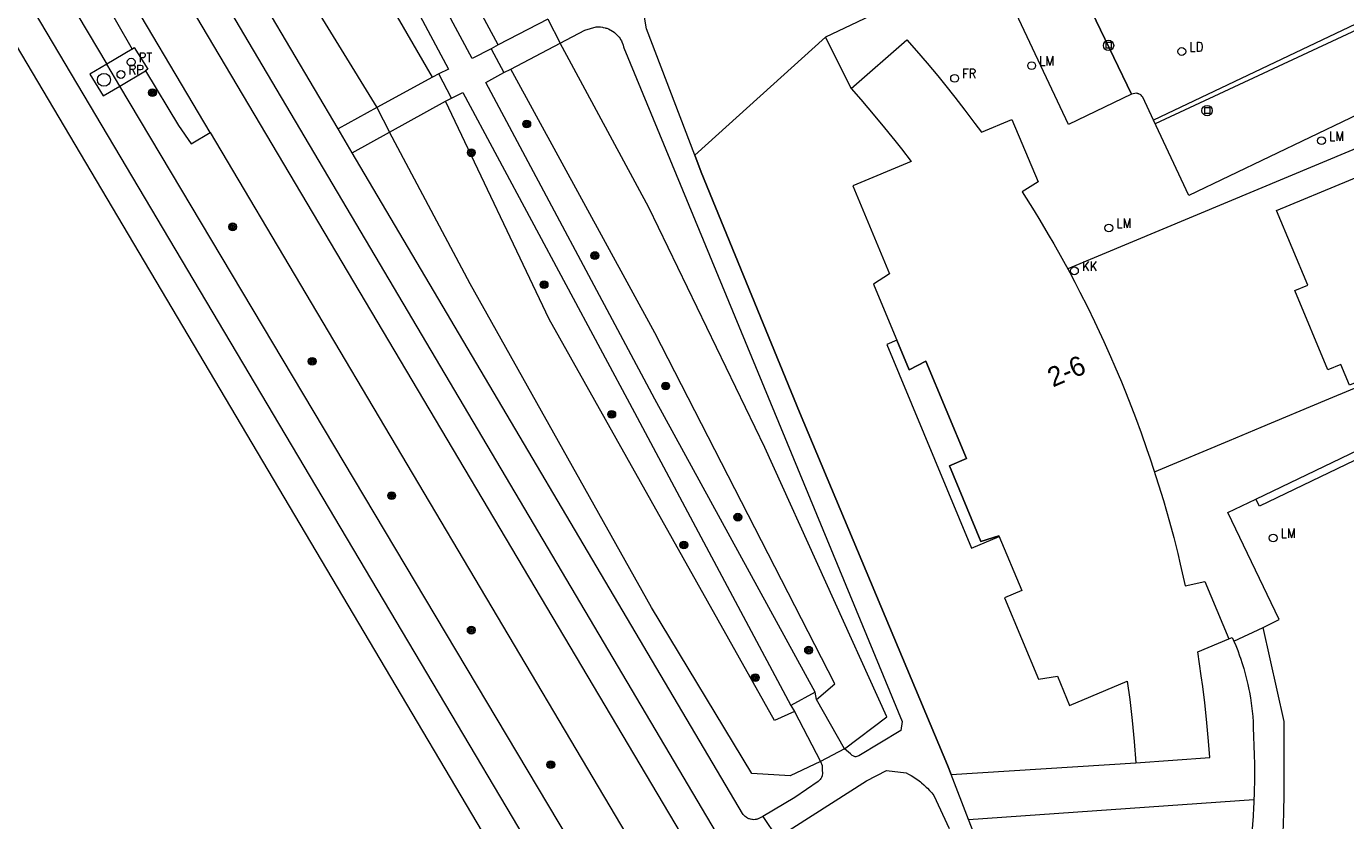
# Model space of a CAD drawing. Header units: metres. Extents: x 138165 to 154469, y 480134 to 494189.
# Tile 735 of 1056: x 145574 to 145659, y 488076 to 488127. Entities that reach past the tile are written whole.
import ezdxf

# ---------------------------------------------------------------- set-up
doc = ezdxf.new("R2010")
doc.units = ezdxf.units.M
doc.header["$LTSCALE"] = 0.001
doc.header["$MEASUREMENT"] = 0
for name, color, linetype, lineweight in [('Level 5', 7, 'Continuous', 0), ('TOP-L-terrein schutting raster hek leuning', 7, 'Continuous', 0), ('TOP-L-topo objecten punt', 7, 'Continuous', 0), ('TOP-L-topo objecten vlak', 7, 'Continuous', 0), ('TOP-L-verharding invalidenparkeerplaats', 7, 'Continuous', 0), ('TOP-T-topo huisnummering naamgeving', 7, 'Continuous', 0)]:
    doc.layers.add(name, color=color, linetype=linetype, lineweight=lineweight)
doc.styles.add('Style-INTL_ISO', font='INTL_ISO.shx')
doc.styles.add('Style-STANDARD', font='STANDARD.shx')

# ---------------------------------------------------------------- blocks, each defined once
blk = doc.blocks.new('24')
at = {"layer": 'TOP-L-topo objecten punt', "color": 7, "linetype": 'Continuous', "lineweight": 0}
for radius in [0.025, 0.0182, 0.0115, 0.005]:
    blk.add_circle((0, 0), radius, dxfattribs=at)
blk = doc.blocks.new('306')
at = {"layer": 'TOP-L-topo objecten punt', "color": 7, "linetype": 'Continuous', "lineweight": 0}
blk.add_circle((0, 0), 0.025, dxfattribs=at)
at = {"layer": 'TOP-L-topo objecten punt', "color": 7, "linetype": 'Continuous', "lineweight": 0, "style": 'Style-STANDARD'}
blk.add_text('FR', height=0.06, dxfattribs=at).set_placement((0.0483, 0))
blk = doc.blocks.new('*U13')
at = {"layer": 'Level 5', "color": 7, "linetype": 'Continuous', "lineweight": 0}
blk.add_circle((0, 0), 0.0415, dxfattribs=at)
blk = doc.blocks.new('150')
at = {"layer": 'Level 5', "color": 7, "linetype": 'Continuous', "lineweight": 0}
blk.add_blockref('*U13', (0, 0), dxfattribs=at)
blk = doc.blocks.new('39')
at = {"layer": 'TOP-L-topo objecten punt', "color": 7, "linetype": 'Continuous', "lineweight": 0}
for p, q in [((0.0175, 0.0175), (-0.0175, 0.0175)), ((-0.0175, 0.0175), (-0.0175, -0.0175)), ((0.0175, 0.0175), (0.0175, -0.0175)), ((0.0175, -0.0175), (-0.0175, -0.0175))]:
    blk.add_line(p, q, dxfattribs=at)
blk.add_circle((0, 0), 0.0332, dxfattribs=at)
blk = doc.blocks.new('121')
at = {"layer": 'TOP-L-topo objecten punt', "color": 7, "linetype": 'Continuous', "lineweight": 0}
blk.add_circle((0, 0), 0.025, dxfattribs=at)
at = {"layer": 'TOP-L-topo objecten punt', "color": 7, "linetype": 'Continuous', "lineweight": 0, "style": 'Style-STANDARD'}
blk.add_text('LD', height=0.06, dxfattribs=at).set_placement((0.0483, 0))
blk = doc.blocks.new('16')
at = {"layer": 'TOP-L-topo objecten punt', "color": 7, "linetype": 'Continuous', "lineweight": 0}
blk.add_circle((0, 0), 0.025, dxfattribs=at)
at = {"layer": 'TOP-L-topo objecten punt', "color": 7, "linetype": 'Continuous', "lineweight": 0, "style": 'Style-STANDARD'}
blk.add_text('LM', height=0.06, dxfattribs=at).set_placement((0.0483, 0))
blk = doc.blocks.new('153')
at = {"layer": 'TOP-L-topo objecten punt', "color": 7, "linetype": 'Continuous', "lineweight": 0}
blk.add_circle((0, 0), 0.025, dxfattribs=at)
at = {"layer": 'TOP-L-topo objecten punt', "color": 7, "linetype": 'Continuous', "lineweight": 0, "style": 'Style-STANDARD'}
blk.add_text('RP', height=0.06, dxfattribs=at).set_placement((0.0483, 0))
blk = doc.blocks.new('119')
at = {"layer": 'TOP-L-topo objecten punt', "color": 7, "linetype": 'Continuous', "lineweight": 0}
blk.add_circle((0, 0), 0.025, dxfattribs=at)
at = {"layer": 'TOP-L-topo objecten punt', "color": 7, "linetype": 'Continuous', "lineweight": 0, "style": 'Style-STANDARD'}
blk.add_text('KK', height=0.06, dxfattribs=at).set_placement((0.0483, 0))
blk = doc.blocks.new('123')
at = {"layer": 'TOP-L-topo objecten punt', "color": 7, "linetype": 'Continuous', "lineweight": 0}
blk.add_circle((0, 0), 0.025, dxfattribs=at)
at = {"layer": 'TOP-L-topo objecten punt', "color": 7, "linetype": 'Continuous', "lineweight": 0, "style": 'Style-STANDARD'}
blk.add_text('PT', height=0.06, dxfattribs=at).set_placement((0.0483, 0))

msp = doc.modelspace()

# ---------------------------------------------------------------- linework, layer by layer
at = {"layer": 'TOP-L-terrein schutting raster hek leuning', "flags": 128}
for points in [[(145627.041, 488123.067), (145625.402, 488126.357), (145617.043, 488118.8)], [(145617.043, 488118.8), (145617.455, 488117.721), (145618.371, 488115.489), (145623.753, 488102.371), (145633.205, 488079.801), (145633.438, 488079.204)], [(145633.438, 488079.204), (145645.273, 488079.962)]]:
    msp.add_lwpolyline(points, dxfattribs=at)
at = {"layer": 'TOP-L-topo objecten vlak', "flags": 128}
for points in [[(145522.478, 488219.652), (145540.085, 488190.494), (145545.13, 488182.14), (145579.422, 488124.631)], [(145611.268, 488066.563), (145536.74, 488192.03), (145520.852, 488218.688)], [(145519.135, 488217.669), (145609.235, 488065.766)], [(145565.753, 488190.231), (145562.415, 488188.135), (145560.852, 488186.063), (145561.252, 488183.897), (145573.032, 488162.167), (145587.053, 488137.533), (145596.703, 488121.852)], [(145604.464, 488125.857), (145599.555, 488134.962), (145591.281, 488149.69), (145570.442, 488188.769), (145569.14, 488187.886)], [(145594.23, 488120.501), (145589.691, 488128.158), (145588.124, 488130.801), (145569.575, 488162.089), (145554.799, 488186.829)], [(145600.262, 488123.796), (145594.927, 488133.001), (145585.017, 488150.836), (145566.289, 488186.09), (145567.613, 488187.025)], [(145604.014, 488125.616), (145602.794, 488124.99), (145575.528, 488175.732), (145569.345, 488187.495)], [(145567.834, 488186.617), (145587.364, 488150.371), (145601.286, 488124.302), (145600.662, 488124.009)], [(145552.872, 488185.497), (145553.092, 488185.484), (145554.998, 488182.489), (145575.564, 488147.877), (145586.287, 488129.759), (145587.894, 488127.044), (145622.276, 488068.951)], [(145619.519, 488069.794), (145552.253, 488183.097)], [(145672.82, 488156.299), (145681.584, 488137.781), (145677.858, 488136.01), (145677.829, 488135.995), (145677.801, 488135.978), (145677.748, 488135.939), (145677.701, 488135.894), (145677.679, 488135.869), (145677.659, 488135.843), (145677.624, 488135.788), (145677.609, 488135.759), (145677.584, 488135.698), (145677.575, 488135.667), (145677.565, 488135.622), (145677.626, 488135.332), (145679.636, 488131.09), (145648.647, 488116.229), (145646.402, 488121.039)], [(145668.652, 488154.241), (145677.446, 488135.809), (145646.402, 488121.039)], [(145644.99, 488122.717), (145640.963, 488120.774), (145633.18, 488137.28), (145637.065, 488139.144)], [(145644.99, 488122.717), (145637.065, 488139.144)], [(145617.043, 488118.8), (145613.955, 488126.884), (145613.773, 488127.898), (145613.786, 488127.938), (145613.809, 488127.998), (145613.858, 488128.116), (145613.915, 488128.23), (145613.947, 488128.286), (145614.014, 488128.395), (145614.088, 488128.499), (145614.169, 488128.598), (145614.212, 488128.646), (145614.301, 488128.737), (145614.348, 488128.781), (145614.396, 488128.823), (145614.496, 488128.903), (145614.548, 488128.94), (145614.656, 488129.01), (145614.767, 488129.073), (145614.824, 488129.102), (145614.882, 488129.129), (145614.941, 488129.154), (145630.135, 488136.545)], [(145630.135, 488136.545), (145633.194, 488130.051), (145625.402, 488126.357)], [(145690.983, 488132.441), (145640.907, 488111.53)], [(145579.775, 488130.798), (145579.41, 488130.478), (145579.034, 488129.094), (145581.047, 488125.589)], [(145586.029, 488120.261), (145579.775, 488130.798)], [(145607.638, 488127.507), (145604.464, 488125.857)], [(145607.638, 488127.507), (145608.439, 488125.959)], [(145608.439, 488125.959), (145610.003, 488126.79), (145610.728, 488127.003), (145610.846, 488127.009), (145610.904, 488127.009), (145611.019, 488127.003), (145611.133, 488126.989), (145611.19, 488126.979), (145611.302, 488126.953), (145611.358, 488126.937), (145611.412, 488126.919), (145611.52, 488126.878), (145611.624, 488126.829), (145611.675, 488126.802), (145611.774, 488126.743), (145611.822, 488126.711), (145611.914, 488126.642), (145611.958, 488126.605), (145612.001, 488126.566), (145612.083, 488126.485), (145612.158, 488126.398), (145612.194, 488126.353), (145612.26, 488126.259), (145612.291, 488126.21), (145612.347, 488126.11), (145612.373, 488126.058), (145612.418, 488125.952), (145612.438, 488125.898), (145612.456, 488125.843), (145612.487, 488125.732), (145612.499, 488125.676), (145630.315, 488082.605), (145630.228, 488082.016), (145627.533, 488080.397), (145627.341, 488080.342), (145627.311, 488080.346), (145627.252, 488080.359), (145627.195, 488080.38), (145627.168, 488080.394), (145627.117, 488080.425), (145627.07, 488080.464), (145627.048, 488080.485), (145627.028, 488080.508), (145627.01, 488080.532), (145626.613, 488080.851)], [(145605.264, 488124.309), (145608.439, 488125.959)], [(145626.613, 488080.851), (145629.33, 488082.892), (145621.52, 488100.114), (145614.103, 488115.47), (145608.439, 488125.959)], [(145625.402, 488126.357), (145617.043, 488118.8)], [(145625.402, 488126.357), (145627.041, 488123.067)], [(145627.041, 488123.067), (145630.601, 488126.19), (145631.223, 488125.486), (145631.909, 488124.688), (145632.585, 488123.881), (145633.029, 488123.337), (145633.686, 488122.515), (145634.331, 488121.683), (145634.966, 488120.843), (145635.382, 488120.278), (145637.336, 488121.094), (145639.005, 488117.098), (145638.001, 488116.455), (145638.759, 488115.25), (145639.124, 488114.65), (145639.662, 488113.745), (145640.013, 488113.138), (145640.53, 488112.221), (145641.034, 488111.297), (145641.363, 488110.677), (145641.687, 488110.054), (145642.161, 488109.114), (145642.623, 488108.168), (145642.923, 488107.534), (145643.218, 488106.897), (145643.649, 488105.936), (145643.929, 488105.293), (145644.338, 488104.323), (145644.604, 488103.673), (145644.991, 488102.694), (145645.241, 488102.039), (145645.606, 488101.051), (145645.957, 488100.059), (145646.183, 488099.394), (145646.403, 488098.728), (145646.723, 488097.725), (145647.028, 488096.717), (145647.224, 488096.043), (145647.414, 488095.368), (145647.687, 488094.351), (145647.946, 488093.331), (145648.111, 488092.649), (145648.422, 488091.28), (145649.67, 488091.555), (145651.207, 488087.873)], [(145656.265, 488110.5), (145654.269, 488115.28), (145672.784, 488122.947), (145672.225, 488124.287), (145672.673, 488124.474), (145673.235, 488123.129), (145680.298, 488126.078), (145682.46, 488120.901), (145681.579, 488120.533), (145683.534, 488115.85), (145665.157, 488108.177), (145665.681, 488106.921), (145658.935, 488104.104), (145658.384, 488105.424), (145657.548, 488105.075), (145655.429, 488110.151), (145656.265, 488110.5)], [(145657.548, 488105.075), (145655.429, 488110.151), (145656.265, 488110.5), (145654.269, 488115.28), (145672.784, 488122.947), (145672.225, 488124.287), (145672.673, 488124.474), (145673.235, 488123.129), (145680.298, 488126.078), (145682.46, 488120.901), (145681.579, 488120.533), (145683.534, 488115.85), (145665.157, 488108.177), (145665.681, 488106.921), (145658.935, 488104.104), (145658.384, 488105.424), (145657.548, 488105.075)], [(145581.047, 488125.589), (145579.422, 488124.631)], [(145581.047, 488125.589), (145581.171, 488125.689), (145582.038, 488124.309), (145581.894, 488124.196)], [(145604.464, 488125.857), (145604.014, 488125.616)], [(145604.014, 488125.616), (145604.823, 488124.088)], [(145579.422, 488124.631), (145578.326, 488123.985), (145579.188, 488122.6), (145580.257, 488123.23)], [(145580.257, 488123.23), (145579.422, 488124.631)], [(145604.823, 488124.088), (145605.264, 488124.309)], [(145624.84, 488084.009), (145626.008, 488084.999), (145614.486, 488107.439), (145605.264, 488124.309)], [(145580.257, 488123.23), (145581.894, 488124.196)], [(145581.894, 488124.196), (145583.999, 488120.701), (145584.812, 488119.536), (145586.029, 488120.261)], [(145600.262, 488123.796), (145596.703, 488121.852)], [(145600.662, 488124.009), (145600.262, 488123.796)], [(145601.48, 488122.454), (145600.662, 488124.009)], [(145624.735, 488084.461), (145614.495, 488103.212), (145603.679, 488123.449), (145604.823, 488124.088)], [(145613.521, 488067.445), (145580.257, 488123.23)], [(145601.48, 488122.454), (145602.197, 488122.809), (145613.195, 488102.359), (145623.196, 488083.628)], [(145627.041, 488123.067), (145627.669, 488122.357), (145628.113, 488121.842), (145628.987, 488120.8), (145629.841, 488119.743), (145630.261, 488119.208), (145630.881, 488118.398), (145627.158, 488116.843), (145629.509, 488111.212), (145628.484, 488110.553), (145630.769, 488105.081), (145631.833, 488105.646), (145634.438, 488099.408), (145633.331, 488098.946), (145635.354, 488094.1), (145636.503, 488094.461), (145637.965, 488090.961), (145636.858, 488090.499), (145639.028, 488085.302), (145640.245, 488085.5), (145641.029, 488083.623), (145644.718, 488085.164), (145644.874, 488084.012), (145645.033, 488082.662), (145645.166, 488081.308), (145645.273, 488079.962), (145645.274, 488079.953), (145649.997, 488080.289), (145649.916, 488081.339), (145649.854, 488082.038), (145649.786, 488082.736), (145649.671, 488083.783), (145649.542, 488084.827), (145649.449, 488085.523), (145649.221, 488087.044), (145651.207, 488087.873)], [(145646.402, 488121.039), (145645.717, 488122.506), (145645.675, 488122.562), (145645.652, 488122.588), (145645.601, 488122.635), (145645.574, 488122.657), (145645.546, 488122.677), (145645.485, 488122.712), (145645.454, 488122.727), (145645.422, 488122.74), (145645.389, 488122.751), (145645.355, 488122.76), (145645.316, 488122.768), (145644.99, 488122.717)], [(145596.703, 488121.852), (145594.23, 488120.501)], [(145596.703, 488121.852), (145597.507, 488120.271)], [(145597.507, 488120.271), (145601.091, 488122.252)], [(145601.091, 488122.252), (145601.48, 488122.454)], [(145623.418, 488083.23), (145622.138, 488082.657), (145607.731, 488108.314), (145601.091, 488122.252)], [(145586.029, 488120.261), (145616.65, 488068.671)], [(145595.13, 488118.957), (145594.23, 488120.501)], [(145595.13, 488118.957), (145597.507, 488120.271)], [(145625.081, 488080.036), (145623.149, 488079.119), (145620.686, 488079.266), (145614.281, 488089.892), (145602.66, 488110.583), (145597.507, 488120.271)], [(145621.387, 488076.524), (145621.188, 488076.407), (145621.096, 488076.367), (145621.057, 488076.354), (145621.018, 488076.343), (145620.978, 488076.334), (145620.898, 488076.321), (145620.817, 488076.317), (145620.735, 488076.321), (145620.695, 488076.325), (145620.615, 488076.341), (145620.537, 488076.364), (145620.499, 488076.379), (145620.425, 488076.413), (145620.355, 488076.455), (145620.322, 488076.478), (145620.259, 488076.529), (145620.229, 488076.557), (145620.201, 488076.587), (145620.149, 488076.65), (145620.104, 488076.717), (145595.13, 488118.957)], [(145634.564, 488076.319), (145633.438, 488079.204), (145633.205, 488079.801), (145623.753, 488102.371), (145618.371, 488115.489), (145617.455, 488117.721), (145617.043, 488118.8)], [(145652.952, 488096.815), (145699.33, 488119.087)], [(145703.562, 488110.232), (145703.102, 488110.036), (145699.095, 488118.419), (145653.169, 488096.364), (145652.952, 488096.815)], [(145640.907, 488111.53), (145641.034, 488111.297), (145641.363, 488110.677), (145641.687, 488110.054), (145642.161, 488109.114), (145642.623, 488108.168), (145642.923, 488107.534), (145643.218, 488106.897), (145643.649, 488105.936), (145643.929, 488105.293), (145644.338, 488104.323), (145644.604, 488103.673), (145644.991, 488102.694), (145645.241, 488102.039), (145645.606, 488101.051), (145645.957, 488100.059), (145646.183, 488099.394), (145646.403, 488098.728), (145646.454, 488098.568), (145651.257, 488100.573), (145653.288, 488101.421), (145657.348, 488103.116), (145661.409, 488104.812)], [(145636.52, 488094.42), (145636.503, 488094.461), (145635.354, 488094.1), (145633.331, 488098.946), (145634.438, 488099.408), (145631.833, 488105.646), (145630.769, 488105.081), (145629.981, 488106.968), (145629.321, 488106.693), (145634.754, 488093.682), (145636.52, 488094.42)], [(145653.413, 488088.615), (145654.435, 488089.11), (145651.151, 488095.949), (145652.952, 488096.815)], [(145651.53, 488087.742), (145653.413, 488088.615)], [(145654.567, 488071.634), (145654.594, 488072.27), (145654.619, 488072.907), (145654.643, 488073.544), (145654.664, 488074.18), (145654.7, 488075.454), (145654.716, 488076.091), (145654.729, 488076.728), (145654.749, 488078.002), (145654.757, 488078.639), (145654.762, 488079.276), (145654.765, 488079.913), (145654.766, 488081.187), (145654.763, 488081.824), (145654.757, 488082.592), (145653.413, 488088.615)], [(145651.207, 488087.873), (145651.43, 488087.966), (145651.53, 488087.742)], [(145651.53, 488087.742), (145651.654, 488087.45), (145651.783, 488087.127), (145651.904, 488086.802), (145651.962, 488086.639), (145652.071, 488086.31), (145652.174, 488085.978), (145652.268, 488085.644), (145652.355, 488085.308), (145652.434, 488084.971), (145652.505, 488084.631), (145652.538, 488084.461), (145652.597, 488084.119), (145652.649, 488083.776), (145652.692, 488083.432), (145652.711, 488083.259), (145652.728, 488083.087), (145652.743, 488082.914), (145652.766, 488082.568), (145652.782, 488082.221), (145652.831, 488080.463), (145652.848, 488079.857), (145652.852, 488079.582), (145652.855, 488079.031), (145652.853, 488078.755), (145652.844, 488078.204), (145652.836, 488077.928), (145652.824, 488077.617)], [(145624.735, 488084.461), (145623.196, 488083.628)], [(145624.84, 488084.009), (145624.735, 488084.461)], [(145626.613, 488080.851), (145624.84, 488084.009)], [(145623.196, 488083.628), (145623.418, 488083.23)], [(145623.418, 488083.23), (145625.081, 488080.036)], [(145626.613, 488080.851), (145625.081, 488080.036)], [(145625.081, 488080.036), (145625.184, 488079.791), (145625.19, 488079.462), (145625.2, 488079.421), (145625.206, 488079.386), (145625.21, 488079.351), (145625.212, 488079.279), (145625.21, 488079.243), (145625.2, 488079.172), (145625.183, 488079.103), (145625.171, 488079.069), (145625.142, 488079.004), (145625.125, 488078.972), (145625.106, 488078.942), (145625.063, 488078.885), (145625.04, 488078.858), (145624.988, 488078.808), (145624.931, 488078.765), (145623.434, 488077.732), (145621.387, 488076.524)], [(145622.316, 488075.151), (145628.035, 488078.792), (145629.306, 488079.453), (145630.564, 488079.309), (145630.715, 488079.232), (145630.803, 488079.183), (145630.891, 488079.133), (145631.064, 488079.027), (145631.149, 488078.971), (145631.315, 488078.855), (145631.396, 488078.795), (145631.476, 488078.733), (145631.555, 488078.669), (145631.708, 488078.538), (145631.857, 488078.4), (145631.929, 488078.329), (145632.069, 488078.183), (145632.137, 488078.107), (145632.203, 488078.031), (145632.268, 488077.953), (145632.331, 488077.874), (145633.312, 488075.75)], [(145634.564, 488076.319), (145652.824, 488077.617)], [(145652.824, 488077.617), (145652.815, 488077.378), (145652.801, 488077.102), (145652.768, 488076.552), (145652.727, 488076.003), (145652.703, 488075.728), (145652.65, 488075.179), (145652.589, 488074.632), (145652.555, 488074.358), (145652.394, 488072.442), (145652.379, 488072.344), (145652.356, 488072.248), (145652.341, 488072.2), (145652.307, 488072.107), (145652.287, 488072.062), (145652.241, 488071.974), (145652.189, 488071.89), (145652.13, 488071.81), (145652.098, 488071.772), (145652.03, 488071.701), (145651.956, 488071.634), (145651.917, 488071.604), (145651.836, 488071.547), (145651.794, 488071.499)], [(145621.387, 488076.524), (145622.316, 488075.151)], [(145637.13, 488070.222), (145637.098, 488070.25), (145637.067, 488070.266), (145637.038, 488070.284), (145636.982, 488070.325), (145636.956, 488070.348), (145636.932, 488070.372), (145636.909, 488070.397), (145636.887, 488070.424), (145636.867, 488070.452), (145636.832, 488070.512), (145636.817, 488070.543), (145634.564, 488076.319)]]:
    msp.add_lwpolyline(points, dxfattribs=at)
at = {"layer": 'TOP-L-verharding invalidenparkeerplaats', "flags": 128}
for points in [[(145637.065, 488139.144), (145644.99, 488122.717)], [(145677.626, 488135.332), (145646.51, 488120.807)]]:
    msp.add_lwpolyline(points, dxfattribs=at)

# ---------------------------------------------------------------- block references
at = {"layer": 'TOP-L-topo objecten punt', "xscale": 10, "yscale": 10, "zscale": 10}
for name, p in [('39', (145643.517, 488125.827)), ('121', (145648.204, 488125.435)), ('123', (145580.977, 488124.755)), ('16', (145638.597, 488124.533)), ('153', (145580.322, 488123.969)), ('306', (145633.666, 488123.722)), ('150', (145579.235, 488123.624)), ('24', (145582.339, 488122.805)), ('39', (145649.825, 488121.654)), ('24', (145606.291, 488120.801)), ('16', (145657.147, 488119.731)), ('24', (145602.747, 488118.96)), ('24', (145587.469, 488114.226)), ('16', (145643.541, 488114.151)), ('24', (145610.651, 488112.386)), ('119', (145641.334, 488111.408)), ('24', (145607.4, 488110.527)), ('24', (145592.559, 488105.629)), ('24', (145615.181, 488104.047)), ('24', (145611.729, 488102.234)), ('24', (145597.649, 488097.032)), ('24', (145619.798, 488095.664)), ('16', (145654.055, 488094.332)), ('24', (145616.346, 488093.883)), ('24', (145602.74, 488088.436)), ('24', (145624.325, 488087.156)), ('24', (145620.912, 488085.394)), ('24', (145607.83, 488079.839))]:
    msp.add_blockref(name, p, dxfattribs=at)

# ---------------------------------------------------------------- texts
at = {"layer": 'TOP-T-topo huisnummering naamgeving', "style": 'Style-INTL_ISO'}
msp.add_text('2-6', height=1.25, rotation=23.5, dxfattribs=at).set_placement((145639.96, 488103.949))

doc.saveas('drawing.dxf')
